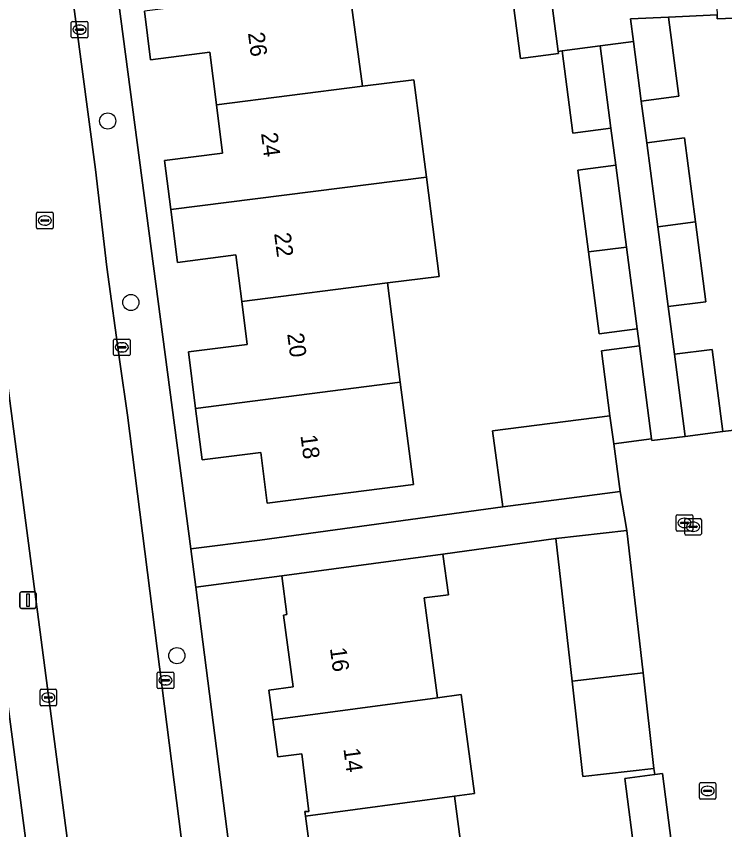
# Model space of a CAD drawing. Extents: x 161084 to 161928, y 385354 to 386522.
# Drawn here: x 161252.7 to 161295.55, y 385920.36 to 385969.55 of the extents above; entities that cross this region are included whole.
import ezdxf

# ---------------------------------------------------------------- set-up
doc = ezdxf.new("R2010")
doc.units = 0
for name, color, linetype in [('IMGEO_Boom', 7, 'Continuous'), ('IMGEO_Erf', 7, 'Continuous'), ('IMGEO_Kolk', 7, 'Continuous'), ('IMGEO_Lichtmast', 7, 'Continuous'), ('IMGEO_Pand', 7, 'Continuous'), ('IMGEO_Pand_nummerreeks', 7, 'Continuous'), ('IMGEO_Rijbaan_lokaal_open', 7, 'Continuous'), ('IMGEO_Rioolput', 7, 'Continuous'), ('IMGEO_Voetpad_open', 7, 'Continuous')]:
    doc.layers.add(name, color=color, linetype=linetype)

msp = doc.modelspace()

# ---------------------------------------------------------------- linework, layer by layer
at = {"layer": 'IMGEO_Boom'}
for centre in [(161258.233, 385963.218), (161259.633, 385952.244), (161262.416, 385930.886)]:
    msp.add_circle(centre, 0.489, dxfattribs=at)
at = {"layer": 'IMGEO_Erf'}
for points in [[(161258.189, 385975.824), (161263.263, 385937.353), (161267.429, 385937.878), (161282.134, 385939.895), (161281.509, 385944.476), (161288.6, 385945.391), (161288.088, 385949.321), (161290.388, 385949.621), (161290.254, 385950.647), (161287.954, 385950.346), (161287.307, 385955.296), (161286.661, 385960.246), (161288.962, 385960.546), (161288.671, 385962.778), (161286.37, 385962.478), (161285.72, 385967.457), (161285.478, 385967.425), (161285.495, 385967.29), (161283.195, 385966.99), (161282.553, 385971.915)], [(161272.817, 385971.433), (161273.644, 385965.316), (161276.755, 385965.714), (161277.507, 385959.824), (161278.273, 385953.82), (161275.162, 385953.423), (161275.929, 385947.417), (161276.084, 385946.201), (161276.717, 385941.241), (161267.881, 385940.113), (161267.49, 385943.178), (161263.942, 385942.726), (161263.545, 385945.84), (161263.11, 385949.249), (161266.668, 385949.703), (161266.337, 385952.299), (161265.977, 385955.12), (161262.454, 385954.67), (161262.047, 385957.856), (161261.667, 385960.832), (161265.185, 385961.281), (161264.813, 385964.192), (161264.407, 385967.373), (161260.824, 385966.915), (161260.448, 385969.859)], [(161297.57, 385969.502), (161295.099, 385969.385), (161295.087, 385969.634), (161292.155, 385969.501), (161292.782, 385964.721), (161290.5, 385964.422), (161290.832, 385961.89), (161293.114, 385962.189), (161293.78, 385957.115), (161294.412, 385952.291), (161292.129, 385951.992), (161292.507, 385949.111), (161294.79, 385949.41), (161295.443, 385944.436), (161296.974, 385944.629)], [(161258.188, 385882.488), (161252.002, 385929.347), (161249.386, 385949.483), (161247.222, 385965.488)], [(161290.135, 385918.622), (161289.517, 385923.466), (161291.317, 385923.696), (161291.271, 385924.072), (161286.975, 385923.58), (161286.315, 385929.351), (161285.328, 385937.971), (161278.509, 385937.032), (161278.839, 385934.572), (161277.375, 385934.375), (161278.185, 385928.341), (161279.605, 385928.532), (161280.407, 385922.556), (161279.2, 385922.394), (161280.002, 385916.419)], [(161270.583, 385918.321), (161270.199, 385921.186), (161270.162, 385921.458), (161270.39, 385921.465), (161269.964, 385924.961), (161268.513, 385924.766), (161268.213, 385927.003), (161267.971, 385928.806), (161269.44, 385929.003), (161268.858, 385933.34), (161269.075, 385933.369), (161268.759, 385935.723), (161263.568, 385935.025), (161269.725, 385886.874)]]:
    msp.add_lwpolyline(points, dxfattribs=at)
at = {"layer": 'IMGEO_Kolk'}
for p, q in [((161256.031, 385968.313), (161256.031, 385969.165)), ((161256.106, 385969.239), (161256.958, 385969.239)), ((161256.519, 385969.019), (161256.544, 385969.019)), ((161257.032, 385969.165), (161257.032, 385968.313)), ((161256.29, 385968.733), (161256.29, 385968.745)), ((161256.728, 385968.696), (161256.33, 385968.696)), ((161256.333, 385968.782), (161256.731, 385968.782)), ((161256.774, 385968.745), (161256.774, 385968.733)), ((161256.958, 385968.239), (161256.106, 385968.239)), ((161256.542, 385968.459), (161256.517, 385968.459)), ((161258.586, 385949.106), (161258.586, 385949.958)), ((161258.661, 385950.032), (161259.513, 385950.032)), ((161259.074, 385949.812), (161259.099, 385949.812)), ((161259.587, 385949.958), (161259.587, 385949.106)), ((161258.845, 385949.526), (161258.845, 385949.538)), ((161259.283, 385949.489), (161258.885, 385949.489)), ((161258.888, 385949.575), (161259.286, 385949.575)), ((161259.329, 385949.538), (161259.329, 385949.526)), ((161259.513, 385949.032), (161258.661, 385949.032)), ((161259.097, 385949.252), (161259.072, 385949.252)), ((161292.619, 385938.487), (161292.619, 385939.339)), ((161292.694, 385939.413), (161293.546, 385939.413)), ((161293.107, 385939.193), (161293.132, 385939.193)), ((161293.62, 385939.339), (161293.62, 385938.487)), ((161292.878, 385938.907), (161292.878, 385938.919)), ((161293.316, 385938.87), (161292.918, 385938.87)), ((161292.921, 385938.956), (161293.319, 385938.956)), ((161293.13, 385938.633), (161293.105, 385938.633)), ((161293.362, 385938.919), (161293.362, 385938.907)), ((161293.546, 385938.413), (161292.694, 385938.413)), ((161261.228, 385928.972), (161261.228, 385929.824)), ((161261.303, 385929.898), (161262.155, 385929.898)), ((161261.716, 385929.678), (161261.741, 385929.678)), ((161262.229, 385929.824), (161262.229, 385928.972)), ((161261.487, 385929.392), (161261.487, 385929.404)), ((161261.925, 385929.355), (161261.527, 385929.355)), ((161261.53, 385929.441), (161261.928, 385929.441)), ((161261.971, 385929.404), (161261.971, 385929.392)), ((161254.141, 385927.934), (161254.141, 385928.786)), ((161254.216, 385928.86), (161255.068, 385928.86)), ((161254.629, 385928.64), (161254.654, 385928.64)), ((161255.142, 385928.786), (161255.142, 385927.934)), ((161262.155, 385928.898), (161261.303, 385928.898)), ((161261.739, 385929.118), (161261.714, 385929.118)), ((161254.4, 385928.354), (161254.4, 385928.366)), ((161254.838, 385928.317), (161254.44, 385928.317)), ((161254.443, 385928.403), (161254.841, 385928.403)), ((161254.884, 385928.366), (161254.884, 385928.354)), ((161255.068, 385927.86), (161254.216, 385927.86)), ((161254.652, 385928.08), (161254.627, 385928.08)), ((161294.015, 385922.284), (161294.015, 385923.136)), ((161294.09, 385923.21), (161294.942, 385923.21)), ((161294.317, 385922.753), (161294.715, 385922.753)), ((161294.503, 385922.99), (161294.528, 385922.99)), ((161295.016, 385923.136), (161295.016, 385922.284)), ((161294.274, 385922.704), (161294.274, 385922.716)), ((161294.712, 385922.667), (161294.314, 385922.667)), ((161294.526, 385922.43), (161294.501, 385922.43)), ((161294.758, 385922.716), (161294.758, 385922.704)), ((161294.942, 385922.21), (161294.09, 385922.21))]:
    msp.add_line(p, q, dxfattribs=at)
for points in [[(161256.031, 385968.313), (161256.031, 385969.165)], [(161256.106, 385969.239), (161256.958, 385969.239)], [(161257.032, 385969.165), (161257.032, 385968.313)], [(161256.958, 385968.239), (161256.106, 385968.239)], [(161258.586, 385949.106), (161258.586, 385949.958)], [(161258.661, 385950.032), (161259.513, 385950.032)], [(161259.587, 385949.958), (161259.587, 385949.106)], [(161259.513, 385949.032), (161258.661, 385949.032)], [(161292.619, 385938.487), (161292.619, 385939.339)], [(161292.694, 385939.413), (161293.546, 385939.413)], [(161293.62, 385939.339), (161293.62, 385938.487)], [(161293.546, 385938.413), (161292.694, 385938.413)], [(161261.228, 385928.972), (161261.228, 385929.824)], [(161261.303, 385929.898), (161262.155, 385929.898)], [(161262.229, 385929.824), (161262.229, 385928.972)], [(161254.141, 385927.934), (161254.141, 385928.786)], [(161254.216, 385928.86), (161255.068, 385928.86)], [(161255.142, 385928.786), (161255.142, 385927.934)], [(161262.155, 385928.898), (161261.303, 385928.898)], [(161255.068, 385927.86), (161254.216, 385927.86)], [(161294.015, 385922.284), (161294.015, 385923.136)], [(161294.09, 385923.21), (161294.942, 385923.21)], [(161295.016, 385923.136), (161295.016, 385922.284)], [(161294.942, 385922.21), (161294.09, 385922.21)]]:
    msp.add_lwpolyline(points, dxfattribs=at)
for centre, radius, start, end in [((161256.108, 385969.163), 0.0765, 91.552, 178.448), ((161256.108, 385969.163), 0.0765, 91.552, 178.448), ((161256.956, 385969.163), 0.0765, 1.552, 88.448), ((161256.956, 385969.163), 0.0765, 1.552, 88.448), ((161256.33, 385968.742), 0.0403, 85.8775, 175.7526), ((161256.327, 385968.732), 0.0366, 178.938, 274.7102), ((161256.731, 385968.739), 0.043, 264.8664, 352.4533), ((161256.735, 385968.744), 0.0386, 1.7309, 96.639), ((161256.108, 385968.315), 0.0765, 181.552, 268.448), ((161256.108, 385968.315), 0.0765, 181.552, 268.448), ((161256.956, 385968.315), 0.0765, 271.552, 358.448), ((161256.956, 385968.315), 0.0765, 271.552, 358.448), ((161258.663, 385949.956), 0.0765, 91.552, 178.448), ((161258.663, 385949.956), 0.0765, 91.552, 178.448), ((161259.511, 385949.956), 0.0765, 1.552, 88.448), ((161259.511, 385949.956), 0.0765, 1.552, 88.448), ((161258.885, 385949.535), 0.0403, 85.8775, 175.7526), ((161258.882, 385949.525), 0.0366, 178.938, 274.7102), ((161259.286, 385949.532), 0.043, 264.8664, 352.4533), ((161259.29, 385949.537), 0.0386, 1.7309, 96.639), ((161258.663, 385949.108), 0.0765, 181.552, 268.448), ((161258.663, 385949.108), 0.0765, 181.552, 268.448), ((161259.511, 385949.108), 0.0765, 271.552, 358.448), ((161259.511, 385949.108), 0.0765, 271.552, 358.448), ((161292.696, 385939.337), 0.0765, 91.552, 178.448), ((161292.696, 385939.337), 0.0765, 91.552, 178.448), ((161293.544, 385939.337), 0.0765, 1.552, 88.448), ((161293.544, 385939.337), 0.0765, 1.552, 88.448), ((161292.696, 385938.489), 0.0765, 181.552, 268.448), ((161292.696, 385938.489), 0.0765, 181.552, 268.448), ((161292.918, 385938.916), 0.0403, 85.8775, 175.7526), ((161292.915, 385938.906), 0.0366, 178.938, 274.7102), ((161293.319, 385938.913), 0.043, 264.8664, 352.4533), ((161293.323, 385938.918), 0.0386, 1.7309, 96.639), ((161293.544, 385938.489), 0.0765, 271.552, 358.448), ((161293.544, 385938.489), 0.0765, 271.552, 358.448), ((161261.305, 385929.822), 0.0765, 91.552, 178.448), ((161261.305, 385929.822), 0.0765, 91.552, 178.448), ((161262.153, 385929.822), 0.0765, 1.552, 88.448), ((161262.153, 385929.822), 0.0765, 1.552, 88.448), ((161261.527, 385929.401), 0.0403, 85.8775, 175.7526), ((161261.524, 385929.391), 0.0366, 178.938, 274.7102), ((161261.928, 385929.398), 0.043, 264.8664, 352.4533), ((161261.932, 385929.403), 0.0386, 1.7309, 96.639), ((161254.218, 385928.784), 0.0765, 91.552, 178.448), ((161254.218, 385928.784), 0.0765, 91.552, 178.448), ((161255.066, 385928.784), 0.0765, 1.552, 88.448), ((161255.066, 385928.784), 0.0765, 1.552, 88.448), ((161261.305, 385928.974), 0.0765, 181.552, 268.448), ((161261.305, 385928.974), 0.0765, 181.552, 268.448), ((161262.153, 385928.974), 0.0765, 271.552, 358.448), ((161262.153, 385928.974), 0.0765, 271.552, 358.448), ((161254.44, 385928.363), 0.0403, 85.8775, 175.7526), ((161254.437, 385928.353), 0.0366, 178.938, 274.7102), ((161254.841, 385928.36), 0.043, 264.8664, 352.4533), ((161254.845, 385928.365), 0.0386, 1.7309, 96.639), ((161254.218, 385927.936), 0.0765, 181.552, 268.448), ((161254.218, 385927.936), 0.0765, 181.552, 268.448), ((161255.066, 385927.936), 0.0765, 271.552, 358.448), ((161255.066, 385927.936), 0.0765, 271.552, 358.448), ((161294.092, 385923.134), 0.0765, 91.552, 178.448), ((161294.092, 385923.134), 0.0765, 91.552, 178.448), ((161294.314, 385922.713), 0.0403, 85.8775, 175.7526), ((161294.719, 385922.715), 0.0386, 1.7309, 96.639), ((161294.94, 385923.134), 0.0765, 1.552, 88.448), ((161294.94, 385923.134), 0.0765, 1.552, 88.448), ((161294.092, 385922.286), 0.0765, 181.552, 268.448), ((161294.092, 385922.286), 0.0765, 181.552, 268.448), ((161294.311, 385922.703), 0.0366, 178.938, 274.7102), ((161294.715, 385922.71), 0.043, 264.8664, 352.4533), ((161294.94, 385922.286), 0.0765, 271.552, 358.448), ((161294.94, 385922.286), 0.0765, 271.552, 358.448)]:
    msp.add_arc(centre, radius, start, end, dxfattribs=at)
for centre, major_axis, ratio, start_param, end_param in [((161256.518, 385968.739), (-0.387, 0.002), 0.722429, 4.712389, 7.853982), ((161256.543, 385968.739), (-0.39, 0.002), 0.717154, 1.570796, 4.712389), ((161259.073, 385949.532), (-0.387, 0.002), 0.722429, 4.712389, 7.853982), ((161259.098, 385949.532), (-0.39, 0.002), 0.717154, 1.570796, 4.712389), ((161293.106, 385938.913), (-0.387, 0.002), 0.722429, 4.712389, 7.853982), ((161293.131, 385938.913), (-0.39, 0.002), 0.717154, 1.570796, 4.712389), ((161261.715, 385929.398), (-0.387, 0.002), 0.722429, 4.712389, 7.853982), ((161261.74, 385929.398), (-0.39, 0.002), 0.717154, 1.570796, 4.712389), ((161254.628, 385928.36), (-0.387, 0.002), 0.722429, 4.712389, 7.853982), ((161254.653, 385928.36), (-0.39, 0.002), 0.717154, 1.570796, 4.712389), ((161294.502, 385922.71), (-0.387, 0.002), 0.722429, 4.712389, 7.853982), ((161294.527, 385922.71), (-0.39, 0.002), 0.717154, 1.570796, 4.712389)]:
    msp.add_ellipse(centre, major_axis=major_axis, ratio=ratio, start_param=start_param, end_param=end_param, dxfattribs=at)
at = {"layer": 'IMGEO_Lichtmast'}
for p, q in [((161252.914, 385933.846), (161252.914, 385934.646)), ((161252.914, 385934.646), (161252.914, 385933.846)), ((161253.014, 385934.746), (161253.804, 385934.746)), ((161253.804, 385934.746), (161253.014, 385934.746)), ((161253.904, 385934.646), (161253.904, 385933.846)), ((161253.904, 385933.846), (161253.904, 385934.646)), ((161253.804, 385933.746), (161253.014, 385933.746)), ((161253.014, 385933.746), (161253.804, 385933.746))]:
    msp.add_line(p, q, dxfattribs=at)
msp.add_lwpolyline([(161253.334, 385934.621), (161253.484, 385934.621), (161253.484, 385933.871), (161253.334, 385933.871), (161253.334, 385934.621)], dxfattribs=at)
for centre, start, end in [((161253.014, 385934.646), 90, 180), ((161253.014, 385934.646), 90, 180), ((161253.804, 385934.646), 0, 90), ((161253.804, 385934.646), 360, 90), ((161253.014, 385933.846), 180, 270), ((161253.014, 385933.846), 180, 270), ((161253.804, 385933.846), 270, 0), ((161253.804, 385933.846), 270, 0)]:
    msp.add_arc(centre, 0.1, start, end, dxfattribs=at)
at = {"layer": 'IMGEO_Pand'}
for points in [[(161297.389, 385973.184), (161294.922, 385973.062), (161295.087, 385969.634), (161295.099, 385969.385), (161297.57, 385969.502)], [(161284.854, 385972.215), (161282.553, 385971.915), (161283.195, 385966.99), (161285.495, 385967.29), (161285.478, 385967.425)], [(161272.817, 385971.433), (161260.448, 385969.859), (161260.824, 385966.915), (161264.407, 385967.373), (161264.813, 385964.192), (161273.644, 385965.316)], [(161292.155, 385969.501), (161289.848, 385969.397), (161290.029, 385968.019), (161290.5, 385964.422), (161292.782, 385964.721)], [(161288.021, 385967.757), (161285.72, 385967.457), (161286.37, 385962.478), (161288.671, 385962.778)], [(161277.507, 385959.824), (161276.755, 385965.714), (161273.644, 385965.316), (161264.813, 385964.192), (161265.185, 385961.281), (161261.667, 385960.832), (161262.047, 385957.856)], [(161290.832, 385961.89), (161291.497, 385956.816), (161293.78, 385957.115), (161293.114, 385962.189)], [(161288.962, 385960.546), (161286.661, 385960.246), (161287.307, 385955.296), (161289.608, 385955.597)], [(161275.162, 385953.423), (161278.273, 385953.82), (161277.507, 385959.824), (161262.047, 385957.856), (161262.454, 385954.67), (161265.977, 385955.12), (161266.337, 385952.299)], [(161293.78, 385957.115), (161291.497, 385956.816), (161292.129, 385951.992), (161294.412, 385952.291)], [(161289.608, 385955.597), (161287.307, 385955.296), (161287.954, 385950.346), (161290.254, 385950.647)], [(161266.337, 385952.299), (161266.668, 385949.703), (161263.11, 385949.249), (161263.545, 385945.84), (161275.929, 385947.417), (161275.162, 385953.423)], [(161290.388, 385949.621), (161288.088, 385949.321), (161288.6, 385945.391), (161288.843, 385943.687), (161291.123, 385943.991)], [(161292.507, 385949.111), (161293.158, 385944.147), (161295.443, 385944.436), (161294.79, 385949.41)], [(161263.545, 385945.84), (161263.942, 385942.726), (161267.49, 385943.178), (161267.881, 385940.113), (161276.717, 385941.241), (161276.084, 385946.201), (161275.929, 385947.417)], [(161288.843, 385943.687), (161288.6, 385945.391), (161281.509, 385944.476), (161282.134, 385939.895), (161289.233, 385940.813)], [(161289.624, 385938.463), (161285.328, 385937.971), (161286.315, 385929.351), (161290.611, 385929.842)], [(161278.185, 385928.341), (161277.375, 385934.375), (161278.839, 385934.572), (161278.509, 385937.032), (161268.759, 385935.723), (161269.075, 385933.369), (161268.858, 385933.34), (161269.44, 385929.003), (161267.971, 385928.806), (161268.213, 385927.003)], [(161290.611, 385929.842), (161286.315, 385929.351), (161286.975, 385923.58), (161291.271, 385924.072)], [(161280.407, 385922.556), (161279.605, 385928.532), (161278.185, 385928.341), (161268.213, 385927.003), (161268.513, 385924.766), (161269.964, 385924.961), (161270.39, 385921.465), (161270.162, 385921.458), (161270.199, 385921.186), (161279.2, 385922.394)], [(161291.786, 385923.756), (161291.317, 385923.696), (161289.517, 385923.466), (161290.135, 385918.622), (161292.404, 385918.912)], [(161280.002, 385916.419), (161279.2, 385922.394), (161270.199, 385921.186), (161270.583, 385918.321), (161267.134, 385917.858), (161267.551, 385914.748)]]:
    msp.add_lwpolyline(points, close=True, dxfattribs=at)
at = {"layer": 'IMGEO_Rijbaan_lokaal_open'}
for points in [[(161260.642, 385935.92), (161260.18, 385939.559), (161259.437, 385945.421), (161258.973, 385948.652), (161258.183, 385954.37), (161257.488, 385960.285), (161255.872, 385972.432), (161254.228, 385984.726), (161247.399, 385983.749), (161248.067, 385978.597), (161256.871, 385911.557)], [(161298.899, 385917.584), (161298.756, 385920.449), (161323.835, 385921.765), (161323.609, 385926.364), (161299.472, 385925.097), (161299.32, 385926.287), (161298.838, 385930.056), (161298.528, 385932.478), (161298.218, 385934.9), (161297.32, 385941.925), (161297.012, 385944.333), (161296.974, 385944.629), (161295.443, 385944.436), (161293.158, 385944.147), (161291.136, 385943.891), (161291.123, 385943.991), (161288.843, 385943.687), (161289.233, 385940.813), (161289.624, 385938.463), (161290.611, 385929.842), (161291.271, 385924.072), (161291.317, 385923.696), (161291.786, 385923.756), (161292.404, 385918.912)], [(161267.007, 385887.426), (161263.934, 385910.799), (161262.973, 385917.539), (161260.642, 385935.92)]]:
    msp.add_lwpolyline(points, dxfattribs=at)
at = {"layer": 'IMGEO_Rioolput'}
for p, q in [((161254.005, 385957.698), (161254.857, 385957.698)), ((161253.93, 385956.772), (161253.93, 385957.624)), ((161254.189, 385957.192), (161254.189, 385957.204)), ((161254.232, 385957.241), (161254.63, 385957.241)), ((161254.418, 385957.478), (161254.443, 385957.478)), ((161254.673, 385957.204), (161254.673, 385957.192)), ((161254.931, 385957.624), (161254.931, 385956.772)), ((161254.857, 385956.698), (161254.005, 385956.698)), ((161254.627, 385957.155), (161254.229, 385957.155)), ((161254.441, 385956.918), (161254.416, 385956.918)), ((161293.135, 385938.258), (161293.135, 385939.11)), ((161293.21, 385939.184), (161294.062, 385939.184)), ((161294.136, 385939.11), (161294.136, 385938.258)), ((161293.394, 385938.678), (161293.394, 385938.69)), ((161293.832, 385938.641), (161293.434, 385938.641)), ((161293.437, 385938.727), (161293.835, 385938.727)), ((161293.623, 385938.964), (161293.648, 385938.964)), ((161293.878, 385938.69), (161293.878, 385938.678)), ((161294.062, 385938.184), (161293.21, 385938.184)), ((161293.646, 385938.404), (161293.621, 385938.404))]:
    msp.add_line(p, q, dxfattribs=at)
for points in [[(161254.005, 385957.698), (161254.857, 385957.698)], [(161253.93, 385956.772), (161253.93, 385957.624)], [(161254.931, 385957.624), (161254.931, 385956.772)], [(161254.857, 385956.698), (161254.005, 385956.698)], [(161293.135, 385938.258), (161293.135, 385939.11)], [(161293.21, 385939.184), (161294.062, 385939.184)], [(161294.136, 385939.11), (161294.136, 385938.258)], [(161294.062, 385938.184), (161293.21, 385938.184)]]:
    msp.add_lwpolyline(points, dxfattribs=at)
for centre, radius, start, end in [((161254.007, 385957.622), 0.0765, 91.552, 178.448), ((161254.007, 385957.622), 0.0765, 91.552, 178.448), ((161254.855, 385957.622), 0.0765, 1.552, 88.448), ((161254.855, 385957.622), 0.0765, 1.552, 88.448), ((161254.229, 385957.201), 0.0403, 85.8775, 175.7526), ((161254.226, 385957.191), 0.0366, 178.938, 274.7102), ((161254.63, 385957.198), 0.043, 264.8664, 352.4533), ((161254.634, 385957.203), 0.0386, 1.7309, 96.639), ((161254.007, 385956.774), 0.0765, 181.552, 268.448), ((161254.007, 385956.774), 0.0765, 181.552, 268.448), ((161254.855, 385956.774), 0.0765, 271.552, 358.448), ((161254.855, 385956.774), 0.0765, 271.552, 358.448), ((161293.212, 385939.108), 0.0765, 91.552, 178.448), ((161293.212, 385939.108), 0.0765, 91.552, 178.448), ((161294.06, 385939.108), 0.0765, 1.552, 88.448), ((161294.06, 385939.108), 0.0765, 1.552, 88.448), ((161293.434, 385938.687), 0.0403, 85.8775, 175.7526), ((161293.431, 385938.677), 0.0366, 178.938, 274.7102), ((161293.835, 385938.684), 0.043, 264.8664, 352.4533), ((161293.839, 385938.689), 0.0386, 1.7309, 96.639), ((161293.212, 385938.26), 0.0765, 181.552, 268.448), ((161293.212, 385938.26), 0.0765, 181.552, 268.448), ((161294.06, 385938.26), 0.0765, 271.552, 358.448), ((161294.06, 385938.26), 0.0765, 271.552, 358.448)]:
    msp.add_arc(centre, radius, start, end, dxfattribs=at)
for centre, major_axis, ratio, start_param, end_param in [((161254.417, 385957.198), (-0.387, 0.002), 0.722429, 4.712389, 7.853982), ((161254.442, 385957.198), (-0.39, 0.002), 0.717154, 1.570796, 4.712389), ((161293.622, 385938.684), (-0.387, 0.002), 0.722429, 4.712389, 7.853982), ((161293.647, 385938.684), (-0.39, 0.002), 0.717154, 1.570796, 4.712389)]:
    msp.add_ellipse(centre, major_axis=major_axis, ratio=ratio, start_param=start_param, end_param=end_param, dxfattribs=at)
at = {"layer": 'IMGEO_Voetpad_open'}
for points in [[(161247.158, 386038.91), (161247.627, 386035.348), (161249.06, 386024.426), (161249.423, 386021.68), (161252.249, 385999.936), (161253.859, 385987.625), (161254.228, 385984.726), (161255.872, 385972.432), (161257.488, 385960.285), (161258.183, 385954.37), (161258.973, 385948.652), (161259.437, 385945.421), (161260.18, 385939.559), (161260.642, 385935.92), (161262.973, 385917.539)], [(161269.725, 385886.874), (161263.568, 385935.025), (161263.263, 385937.353), (161258.189, 385975.824), (161258.145, 385976.159), (161257.909, 385977.952), (161255.001, 386000), (161252.413, 386019.447)], [(161284.854, 385972.215), (161285.478, 385967.425), (161285.72, 385967.457), (161288.021, 385967.757), (161290.029, 385968.019), (161289.848, 385969.397), (161292.155, 385969.501), (161295.087, 385969.634)]]:
    msp.add_lwpolyline(points, dxfattribs=at)
for points in [[(161248.067, 385978.597), (161247.586, 385978.531), (161246.916, 385983.683), (161245.002, 385983.429), (161245.764, 385976.325), (161247.222, 385965.488), (161249.386, 385949.483), (161252.002, 385929.347), (161258.188, 385882.488), (161259.346, 385874.464), (161263.827, 385878.528), (161262.923, 385879.579), (161262.143, 385880.777), (161261.516, 385882.059), (161261.033, 385883.337), (161260.782, 385884.053), (161260.415, 385885.391), (161260.168, 385886.756), (161258.922, 385896.131), (161258.033, 385902.817), (161257.309, 385908.263), (161256.871, 385911.557)], [(161291.497, 385956.816), (161290.832, 385961.89), (161290.5, 385964.422), (161290.029, 385968.019), (161288.021, 385967.757), (161288.671, 385962.778), (161288.962, 385960.546), (161289.608, 385955.597), (161290.254, 385950.647), (161290.388, 385949.621), (161291.123, 385943.991), (161291.136, 385943.891), (161293.158, 385944.147), (161292.507, 385949.111), (161292.129, 385951.992)], [(161285.328, 385937.971), (161289.624, 385938.463), (161289.233, 385940.813), (161282.134, 385939.895), (161267.429, 385937.878), (161263.263, 385937.353), (161263.568, 385935.025), (161268.759, 385935.723), (161278.509, 385937.032)]]:
    msp.add_lwpolyline(points, close=True, dxfattribs=at)

# ---------------------------------------------------------------- texts
at = {"layer": 'IMGEO_Pand_nummerreeks'}
for s, rotation, p in [('26', 277.4368, (161266.712, 385968.532)), ('24', 277.4392, (161267.503, 385962.47)), ('22', 277.4392, (161268.294, 385956.413)), ('20', 277.4392, (161269.086, 385950.346)), ('18', 277.4392, (161269.889, 385944.196)), ('16', 277.6431, (161271.669, 385931.334)), ('14', 277.4538, (161272.487, 385925.256))]:
    msp.add_text(s, height=1, rotation=rotation, dxfattribs=at).set_placement(p)

doc.saveas('drawing.dxf')
